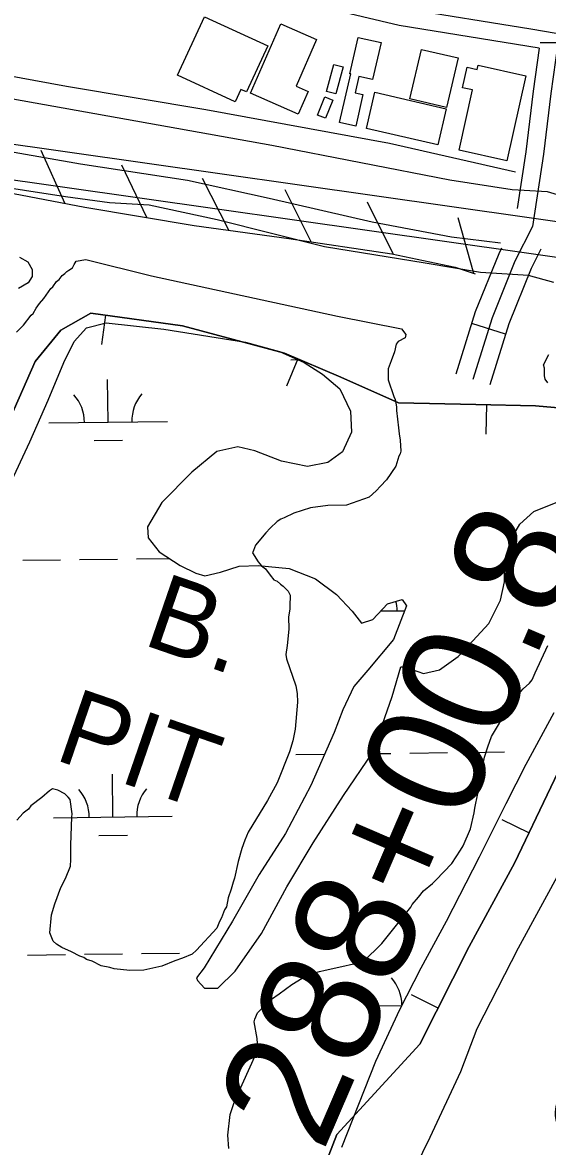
# Model space of a CAD drawing. Extents: x 3704301 to 3742427, y 506229 to 532009.
# Drawn here: x 3723508 to 3723951, y 521564 to 522511 of the extents above; entities that cross this region are included whole.
import ezdxf

# ---------------------------------------------------------------- set-up
doc = ezdxf.new("R2010")
doc.units = 0
for name, color, linetype in [('V-BLDG-OTLN', 7, 'Continuous'), ('V-BORW-IDEN', 7, 'Continuous'), ('V-BORW-LINE', 7, 'Continuous'), ('V-FLOD-BASE', 7, 'Continuous'), ('V-LEVE-TOET', 7, 'Continuous'), ('V-ROAD-CNTR', 7, 'Continuous'), ('V-RRAP-FSHR', 7, 'Continuous'), ('V-SITE-VEGE', 7, 'Continuous'), ('V-SURV-IDEN', 7, 'Continuous'), ('V-SURV-LINE', 7, 'Continuous'), ('V-TOPO-SHOR', 7, 'Continuous'), ('V-WETL-SWMP', 7, 'Continuous')]:
    doc.layers.add(name, color=color, linetype=linetype)

msp = doc.modelspace()

# ---------------------------------------------------------------- linework, layer by layer
at = {"layer": 'V-BLDG-OTLN'}
for points in [[(3723661.57, 522515.79), (3723714.93, 522491.3), (3723697.08, 522452.4), (3723692.44, 522454.53), (3723687.66, 522444.11), (3723638.94, 522466.47)], [(3723756.13, 522496.53), (3723738.93, 522457.41), (3723749.17, 522452.91), (3723740.7, 522433.65), (3723700.39, 522451.37), (3723726.06, 522509.75)], [(3723810.39, 522494.06), (3723803.31, 522462.93), (3723791.67, 522465.57), (3723788.52, 522451.72), (3723795.16, 522450.21), (3723789.09, 522423.53), (3723775.56, 522426.61), (3723784.87, 522467.58), (3723784.09, 522467.76), (3723791.07, 522498.45)], [(3723875.31, 522481.11), (3723865.61, 522439.33), (3723834.72, 522446.5), (3723844.42, 522488.28)], [(3723778.42, 522473.62), (3723772.41, 522450.75), (3723764.57, 522452.81), (3723770.57, 522475.68)], [(3723932.47, 522466.1), (3723916.47, 522394.38), (3723876.25, 522403.36), (3723887.58, 522454.09), (3723879.1, 522455.98), (3723882.96, 522473.28), (3723891.51, 522471.37), (3723892.33, 522475.06)], [(3723769.73, 522445.61), (3723763.63, 522430.21), (3723757.02, 522432.82), (3723763.11, 522448.23)], [(3723858.14, 522407.8), (3723798.23, 522421.6), (3723805.27, 522452.13), (3723865.17, 522438.33)]]:
    msp.add_lwpolyline(points, close=True, dxfattribs=at)
at = {"layer": 'V-BORW-LINE'}
for p, q in [((3723578.44, 522264.28), (3723575.06, 522239.51)), ((3723740.41, 522227.54), (3723730.66, 522204.52)), ((3723899.23, 522188.95), (3723898.67, 522163.96)), ((3723934.98, 521828.23), (3723912.43, 521839.03)), ((3723858.41, 521680.3), (3723836.1, 521691.56))]:
    msp.add_line(p, q, dxfattribs=at)
for points in [[(3723324.45, 521805.2), (3723366.7, 521859.55), (3723405.71, 521917.48), (3723453.01, 522048.99), (3723480.4, 522137.91), (3723519, 522225.24), (3723540.75, 522251.73), (3723565.84, 522266), (3723643.24, 522255.42), (3723728.97, 522232.38), (3723776.53, 522212.24), (3723825.06, 522190.47), (3723890.32, 522189.15), (3723940.63, 522188.02), (3724017.43, 522181.15), (3724043.94, 522143.4), (3724027.05, 522054.76), (3723984.05, 521930.65), (3723922.75, 521802.71), (3723884.72, 521732.4), (3723843.22, 521650.2), (3723773.15, 521573.84), (3723735.35, 521475.98)], [(3723735.35, 521475.98), (3723773.15, 521573.84), (3723843.22, 521650.2), (3723884.72, 521732.4), (3723922.75, 521802.71), (3723984.05, 521930.65), (3724027.05, 522054.76), (3724043.94, 522143.4), (3724017.43, 522181.15), (3723940.63, 522188.02), (3723890.32, 522189.15), (3723825.06, 522190.47), (3723776.53, 522212.24), (3723728.97, 522232.38), (3723643.24, 522255.42), (3723565.84, 522266), (3723540.75, 522251.73), (3723519, 522225.24), (3723480.4, 522137.91), (3723453.01, 522048.99), (3723405.71, 521917.48), (3723366.7, 521859.55), (3723324.45, 521805.2)]]:
    msp.add_lwpolyline(points, dxfattribs=at)
at = {"layer": 'V-FLOD-BASE'}
msp.add_lwpolyline([(3722786.68, 522473.55), (3722799.09, 522482.05), (3722812.76, 522485.2), (3722830.07, 522483.62), (3722976.33, 522465.77), (3723145.32, 522442.83), (3723239.04, 522432.08), (3723316.05, 522422.9), (3723335.72, 522423.14), (3723381.03, 522423.11), (3723398.95, 522419.76), (3723557.27, 522391.92), (3723647.45, 522378.14), (3723716.19, 522362.9), (3723802.87, 522343.11), (3723869.8, 522330.23), (3723910.99, 522325.38)], dxfattribs=at)
at = {"layer": 'V-LEVE-TOET'}
for points in [[(3722878.02, 522525.34), (3723063.71, 522501.42), (3723242.35, 522479.2), (3723356.34, 522468.1), (3723400.49, 522465.07), (3723500.27, 522446.64), (3723718.33, 522407.62), (3723868.32, 522378.48), (3723920.88, 522370.2), (3723931.02, 522369.73), (3723950.23, 522368.54), (3723973.57, 522361.67), (3724009.41, 522354.97), (3724110.32, 522341.91), (3724198.02, 522335.85), (3724266.74, 522322.4), (3724364.91, 522289.64), (3724541.63, 522219.71), (3724674.66, 522164.14), (3724701.63, 522151.95), (3724715.37, 522150.33), (3724721.34, 522149.22), (3724730.68, 522146.91)], [(3723955.92, 522291.83), (3723934.76, 522297.85), (3723894.19, 522300.33), (3723847.6, 522308.09), (3723762.78, 522321.94), (3723672.48, 522344.66), (3723615.1, 522357.07), (3723581.7, 522359.03), (3723544.68, 522363.94), (3723444.34, 522379.38), (3723370.82, 522395.76), (3723353.5, 522398.52), (3723339.81, 522396.56), (3723318.38, 522393.91), (3723284.37, 522396.47), (3723192.47, 522404.86), (3723067.07, 522422.38), (3722914.21, 522443.14)]]:
    msp.add_lwpolyline(points, dxfattribs=at)
at = {"layer": 'V-ROAD-CNTR'}
for p, q in [((3723974.42, 522493.74), (3723944.42, 522493.8)), ((3723915.4, 522248.46), (3723886.78, 522257.45))]:
    msp.add_line(p, q, dxfattribs=at)
for points in [[(3723943.7, 522489.26), (3723825.69, 522508.38), (3723578.5, 522567.21), (3723501.11, 522574.27), (3723469.13, 522586.83), (3723454.18, 522615.2), (3723453.59, 522642.73), (3723509.25, 522816.21)], [(3723523.53, 522811.63), (3723468.64, 522640.54), (3723469.1, 522619.06), (3723479.8, 522598.75), (3723504.6, 522589.01), (3723580.93, 522582.05), (3723828.63, 522523.1), (3723936.7, 522505.59), (3724031.86, 522489.24), (3724113.27, 522456.35), (3724181.17, 522430.58), (3724221.34, 522427.86), (3724249.49, 522451.62), (3724276.83, 522513.34), (3724299.01, 522592.61), (3724309.02, 522649.42), (3724307.27, 522709.09), (3724306.8, 522753.49), (3724308.89, 522782.29)], [(3723960.2, 522543.76), (3723959.47, 522523.99), (3723959.42, 522493.18), (3723953.39, 522451.26), (3723947.32, 522400.03), (3723937.88, 522338.94), (3723923.21, 522309.97), (3723903.94, 522262.03), (3723887.62, 522210.1)], [(3723943.7, 522489.26), (3723938.51, 522453.21), (3723932.45, 522402.06), (3723925.05, 522354.15)], [(3723911.88, 522320.79), (3723909.54, 522316.16), (3723889.8, 522267.09), (3723873.31, 522214.6)], [(3723945.03, 522319.86), (3723936.89, 522303.77), (3723918.07, 522256.98), (3723901.93, 522205.61)]]:
    msp.add_lwpolyline(points, dxfattribs=at)
at = {"layer": 'V-RRAP-FSHR'}
for p, q in [((3723544.07, 522358.67), (3723524.07, 522403.22)), ((3723613.03, 522346.68), (3723592.04, 522390.77)), ((3723682.2, 522335.96), (3723659.89, 522379.39)), ((3723751.52, 522326.24), (3723729.68, 522369.91)), ((3723820.76, 522315.97), (3723798.92, 522359.65)), ((3723888.68, 522299.43), (3723875.28, 522346.38))]:
    msp.add_line(p, q, dxfattribs=at)
msp.add_lwpolyline([(3722780.82, 522448.85), (3722820.98, 522449.26), (3722848.4, 522446.62), (3722961.29, 522431.97), (3723126.93, 522406.89), (3723211.37, 522395.19), (3723272.39, 522393.02), (3723337.3, 522389.88), (3723376.82, 522387.97), (3723422.29, 522384.19), (3723480.15, 522370.89), (3723560.99, 522355.43), (3723653.11, 522339.95), (3723732.86, 522329), (3723819.6, 522316.14), (3723872.84, 522304.91), (3723889.61, 522299.11)], dxfattribs=at)
at = {"layer": 'V-SITE-VEGE'}
for points in [[(3723505.75, 522313.32), (3723512.9, 522309.27), (3723516.53, 522302.81), (3723516.6, 522296.9), (3723513.12, 522291.53), (3723504.9, 522286.7)], [(3723503.31, 522249.94), (3723509.22, 522256), (3723515.64, 522264.23), (3723517.25, 522265.88), (3723519.92, 522270.26), (3723522.59, 522274.1), (3723526.34, 522278.49), (3723532.22, 522286.72), (3723533.83, 522288.36), (3723537.03, 522292.75), (3723539.19, 522294.41), (3723541.86, 522297.7), (3723544.02, 522299.36), (3723545.63, 522301.01), (3723547.33, 522302.22), (3723550.44, 522304.35), (3723551.77, 522307.01), (3723553.7, 522309.78), (3723561.79, 522311.36), (3723617.15, 522297.56), (3723773.73, 522263.42), (3723827.69, 522252.85), (3723831.3, 522248.16), (3723830.74, 522245.2), (3723824.87, 522242.17), (3723823.26, 522239.97), (3723821.71, 522233.43), (3723819.08, 522225.79), (3723816.45, 522219.24), (3723816.56, 522210), (3723821.08, 522195.92), (3723822.2, 522193.22), (3723823.36, 522187.25), (3723823.4, 522183.99), (3723825.21, 522169.34), (3723825.81, 522164.45), (3723826.43, 522159.03), (3723827.08, 522149.79), (3723826.57, 522147.61), (3723825.5, 522145.43), (3723822.89, 522137.24), (3723814.88, 522125.73), (3723810.05, 522120.23), (3723806.29, 522116.38), (3723800.38, 522110.88), (3723781.44, 522104.12)], [(3723950.85, 522207.29), (3723948.63, 522210.52), (3723948.06, 522213.24), (3723947.98, 522219.76), (3723947.4, 522222.47), (3723951.64, 522231.22)], [(3723781.44, 522104.12), (3723765.68, 522103.93), (3723751.03, 522102.12), (3723736.95, 522097.6), (3723728.84, 522093.7), (3723726.14, 522092.57), (3723722.91, 522090.36), (3723716.99, 522084.85), (3723713.24, 522081), (3723704.67, 522070.57), (3723703.09, 522066.2), (3723702.03, 522064.01), (3723707.02, 522056.47), (3723709.77, 522053.24), (3723713.06, 522050.56), (3723716.94, 522045.17), (3723720.24, 522041.41), (3723722.98, 522040.36), (3723725.72, 522037.67), (3723727.92, 522036.07), (3723732.32, 522031.78), (3723733.99, 522028.53), (3723733.56, 522019.29), (3723733.59, 522016.57), (3723732.59, 522010.04), (3723732.71, 521999.71), (3723731.25, 521986.1), (3723730.25, 521978.48), (3723730.84, 521974.68), (3723738.73, 521951.95), (3723739.9, 521945.44), (3723739.98, 521938.38), (3723738.09, 521915.53), (3723736.04, 521905.72), (3723733.43, 521896.45), (3723722.88, 521870.23), (3723714.91, 521855.45), (3723698.39, 521828.62), (3723695.75, 521822.06), (3723693.12, 521814.97), (3723689.99, 521804.06), (3723686.9, 521789.89), (3723685.86, 521786.61), (3723684.3, 521780.61), (3723681.67, 521773.52), (3723680.13, 521765.89), (3723678.53, 521763.15), (3723675.9, 521756.6), (3723674.31, 521753.32), (3723672.2, 521747.85), (3723655.03, 521729.16), (3723651.27, 521725.86), (3723643.16, 521722.5), (3723636.66, 521720.24), (3723625.85, 521715.76), (3723610.67, 521712.32), (3723598.71, 521712.17), (3723585.65, 521713.64), (3723581.83, 521714.68), (3723574.75, 521716.23), (3723567.09, 521719.94), (3723562.18, 521721.51), (3723559.99, 521723.11), (3723556.71, 521724.16), (3723549.6, 521727.87), (3723541.41, 521731.58), (3723537.02, 521734.24), (3723534.27, 521736.93), (3723531.47, 521743.96), (3723532.91, 521759.2), (3723535.52, 521768.47), (3723540.79, 521782.12), (3723544.5, 521789.78), (3723548.72, 521800.15), (3723549.2, 521805.6), (3723549.04, 521818.1), (3723549.85, 521841.48), (3723550.35, 521844.2), (3723548.58, 521856.14), (3723546.92, 521858.29), (3723544.17, 521860.98), (3723538.15, 521864.16), (3723533.79, 521865.2), (3723531.09, 521863.54), (3723524.64, 521858.02), (3723515.49, 521850.84), (3723513.35, 521848.1), (3723509.04, 521844.78), (3723503.68, 521838.74)], [(3723777.5, 521715.45), (3723787.25, 521717.74), (3723793.22, 521718.36), (3723795.39, 521719.47), (3723810.96, 521734.88), (3723818.99, 521744.76), (3723835.59, 521765.62), (3723836.65, 521767.8), (3723842.01, 521773.85), (3723846.29, 521779.34), (3723853.82, 521785.41), (3723856.51, 521788.16), (3723869.92, 521802.45), (3723877.4, 521813.42), (3723879.52, 521817.25), (3723885.87, 521831.46), (3723888.97, 521845.08), (3723889.46, 521848.89), (3723892.03, 521861.43), (3723893.03, 521868.5), (3723897.63, 521891.93), (3723900.25, 521900.66), (3723903.4, 521909.4), (3723917.25, 521932.39), (3723922.61, 521938.98), (3723926.34, 521945.01), (3723930.09, 521949.4), (3723935.46, 521954.36), (3723937.6, 521957.1), (3723940.25, 521963.11), (3723950.84, 521986.07)], [(3723682.08, 521562.09), (3723681.4, 521573.49), (3723683.36, 521590.91), (3723684.93, 521595.82), (3723686.51, 521600.19), (3723693.38, 521616.04), (3723705.55, 521642.82), (3723706.6, 521646.09), (3723705.95, 521654.78), (3723703.6, 521668.88), (3723704.12, 521671.06), (3723706.23, 521676.53), (3723718.04, 521688.08), (3723724.51, 521692.51), (3723735.29, 521700.25), (3723747.69, 521708.01), (3723750.4, 521709.13), (3723758.52, 521711.41), (3723763.4, 521712.55), (3723777.5, 521715.45)]]:
    msp.add_lwpolyline(points, dxfattribs=at)
at = {"layer": 'V-SURV-LINE'}
for points in [[(3722831.38, 522503.61), (3724000.27, 522337.36)], [(3723996.07, 522307.66), (3722827.18, 522473.91)]]:
    msp.add_lwpolyline(points, dxfattribs=at)
at = {"layer": 'V-TOPO-SHOR'}
msp.add_lwpolyline([(3723923.62, 522384.94), (3723817.48, 522409.05), (3723662.8, 522437.28), (3723545.47, 522457.11), (3723427.53, 522478.71), (3723376.59, 522486.35), (3723286.64, 522492.33), (3723227.48, 522494.55), (3723164.09, 522503.81), (3723061.64, 522516.73), (3722981.7, 522525.79), (3722930.18, 522532.25), (3722867.36, 522543.29), (3722824.72, 522548.68)], dxfattribs=at)
at = {"layer": 'V-WETL-SWMP'}
for p, q in [((3723734.49, 522226.81), (3723740.33, 522226.88)), ((3723580.53, 522174.19), (3723580.09, 522210.18)), ((3723530.53, 522173.57), (3723630.52, 522174.8)), ((3723568.72, 522158.61), (3723592.72, 522158.9)), ((3723508.54, 522057.87), (3723540.53, 522058.26)), ((3723556.53, 522058.45), (3723588.53, 522058.84)), ((3723604.53, 522059.04), (3723631.92, 522059.37)), ((3723810.14, 522015.12), (3723830.14, 522015.36)), ((3723882.54, 521895.92), (3723914.54, 521896.31)), ((3723738.55, 521894.16), (3723762.85, 521894.46)), ((3723802.74, 521894.95), (3723818.55, 521895.14)), ((3723834.55, 521895.34), (3723866.54, 521895.73)), ((3723584.59, 521841.54), (3723584.15, 521877.53)), ((3723534.6, 521840.92), (3723634.59, 521842.15)), ((3723572.78, 521825.96), (3723596.78, 521826.25)), ((3723512.6, 521725.22), (3723544.6, 521725.61)), ((3723560.6, 521725.8), (3723592.59, 521726.19)), ((3723608.59, 521726.39), (3723640.59, 521726.78)), ((3723797.99, 521682.27), (3723827.72, 521682.63))]:
    msp.add_line(p, q, dxfattribs=at)
for points in [[(3723497.19, 522120.18), (3723514.49, 522157.69), (3723530.03, 522192.81), (3723543.26, 522224.35), (3723551.92, 522242.22), (3723562.43, 522253.6), (3723578.95, 522257.95), (3723627.56, 522252.63), (3723696.37, 522241.64), (3723724.89, 522233.71), (3723745.72, 522224.5), (3723761.24, 522214.63), (3723775.6, 522202.37), (3723784.71, 522183.54), (3723785.52, 522165.79), (3723778.03, 522149.12), (3723765.71, 522140.09), (3723748.58, 522136.92), (3723726.63, 522141.38), (3723704.02, 522149.98), (3723689.77, 522153.35), (3723672.06, 522149.58), (3723650.96, 522132.15), (3723625.83, 522106.38), (3723613.65, 522086.1), (3723614.36, 522076.64), (3723623.38, 522064.91), (3723641.29, 522053.29), (3723654.39, 522046.95), (3723662.12, 522044.67), (3723675.1, 522047.79), (3723691.02, 522052.73), (3723707, 522053.52), (3723733.08, 522050.88), (3723755.09, 522042.28), (3723773.02, 522028.88), (3723786.21, 522014.84), (3723794.04, 522004.87), (3723803.47, 522007.95), (3723815.74, 522021.13), (3723828.12, 522024.83), (3723831.74, 522019.55), (3723820.85, 521991), (3723799.26, 521965.27), (3723787.59, 521951.51), (3723778.37, 521931.86), (3723770.91, 521912.82), (3723751.33, 521868.18), (3723729.93, 521827.66), (3723707.87, 521793.05), (3723685.27, 521753.7), (3723661.48, 521714.33), (3723655.08, 521705.96), (3723655.7, 521703.6), (3723661.7, 521697.16), (3723672.94, 521697.3), (3723687.56, 521711.69), (3723709.67, 521743.34), (3723731.08, 521782.68), (3723753.12, 521819.66), (3723778.67, 521859.64), (3723803.09, 521895.46), (3723819.67, 521943.03), (3723827.05, 521967.99), (3723829.42, 521968.02), (3723836.55, 521965.74), (3723846.07, 521962.3), (3723859.65, 521965.43), (3723875.49, 521976.88), (3723887.75, 521990.05), (3723901.19, 522004.43), (3723911.01, 522024.09), (3723914.37, 522039.52), (3723914.73, 522058.47), (3723920.43, 522076.3), (3723927.38, 522088.23), (3723939.09, 522099.03), (3723960.89, 522107.59)], [(3723814.28, 521494.85), (3723851.81, 521571.69), (3723877.76, 521627.07), (3723891.52, 521663.35), (3723926.19, 521731.27), (3724003.17, 521872.53), (3724064.41, 521994.65), (3724106.92, 522099.37), (3724127.07, 522144.62), (3724150.14, 522146.68), (3724180.97, 522142.92), (3724232.62, 522130.54), (3724272.45, 522118.01), (3724304.61, 522102.42), (3724310.55, 522100.72), (3724310.6, 522096.58), (3724396.8, 522067.46), (3724654.87, 521975.94), (3724894.8, 521914.99)], [(3723956, 521929.33), (3723932.27, 521885.82), (3723915.51, 521852.46), (3723892.98, 521807.78), (3723865.24, 521753.56), (3723843.82, 521714.23), (3723825.91, 521679.07)], [(3723825.91, 521679.07), (3723805.73, 521635.61), (3723777.03, 521563.03)]]:
    msp.add_lwpolyline(points, dxfattribs=at)
for centre, start, end in [((3723525.28, 522173.99), 359.9282, 41.47186), ((3723635.76, 522175.34), 139.9282, 181.47186), ((3723788.68, 522015.33), 359.9282, 13.07323), ((3723529.35, 521841.34), 359.9282, 41.47186), ((3723639.82, 521842.68), 139.9282, 181.47186), ((3723792.74, 521682.68), 0.7648, 41.47186)]:
    msp.add_arc(centre, 35.25, start, end, dxfattribs=at)

# ---------------------------------------------------------------- texts
at = {"layer": 'V-BORW-IDEN'}
for s, p in [('B.', (3723608.34, 521987.29)), ('PIT', (3723533.82, 521890.38))]:
    msp.add_text(s, height=64, rotation=341, dxfattribs=at).set_placement(p)
at = {"layer": 'V-SURV-IDEN'}
for s, rotation, p in [('288+00.8', 66.72312, (3723761.18, 521557.85)), ('290+50.6', 67.6275, (3724011, 521463.23))]:
    msp.add_text(s, height=100, rotation=rotation, dxfattribs=at).set_placement(p)

doc.saveas('drawing.dxf')
